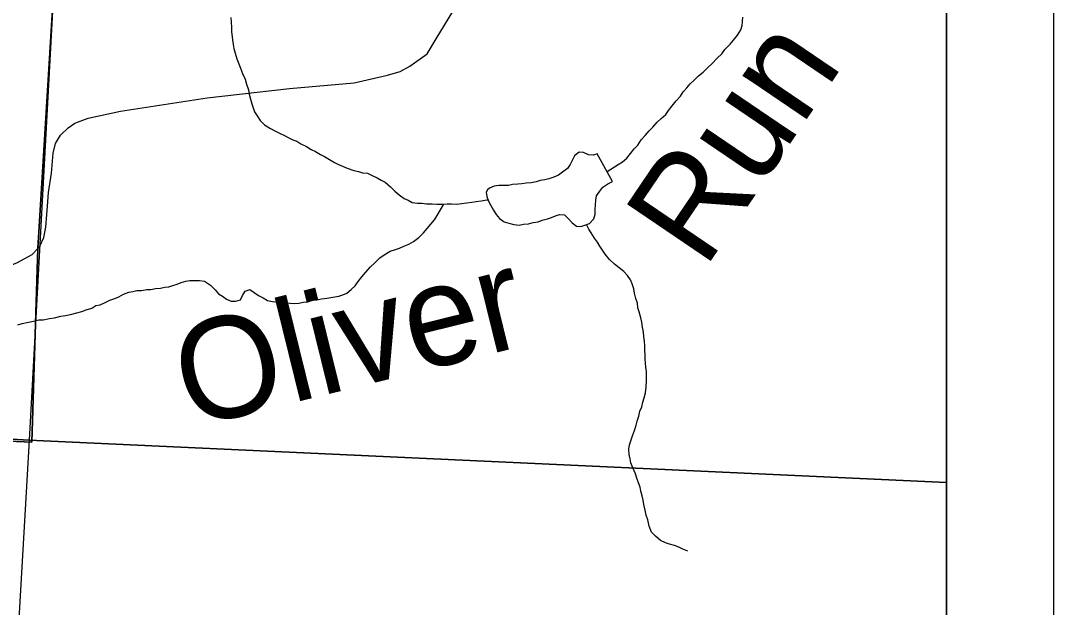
# Model space of a CAD drawing. Extents: x -20.2 to 34, y 0 to 22.
# Drawn here: x 8.033 to 9, y 18.755 to 19.304 of the extents above; entities that cross this region are included whole.
import ezdxf

# ---------------------------------------------------------------- set-up
doc = ezdxf.new("R2010")
doc.units = 0
for name, color, linetype in [('Default', 7, 'Continuous'), ('GM_X_Minor_River', 7, 'Continuous'), ('GM_X_Minor_River_Text', 7, 'Continuous'), ('GM_X_Section', 7, 'Continuous'), ('GM_X_Township_Road', 7, 'Continuous'), ('SH_Cut_Line', 7, 'Continuous'), ('SH_Data', 7, 'Continuous')]:
    doc.layers.add(name, color=color, linetype=linetype)

msp = doc.modelspace()

# ---------------------------------------------------------------- linework, layer by layer
at = {"layer": 'Default'}
for points in [[(8.15084, 20.9), (2.1, 20.9), (2.1, 19.2514), (2.92528, 19.19513), (4.08404, 19.12989), (4.12898, 19.12845), (4.49998, 19.10635), (4.57534, 19.10322), (5.07163, 19.0751), (5.61682, 19.0426), (5.62797, 19.04192), (5.90057, 19.02599), (6.53318, 18.99275), (7.38712, 18.94649), (7.53952, 18.93824), (7.80715, 18.91995), (8.043, 18.90974), (8.04849, 19.09144), (8.07091, 19.45221), (8.1316, 20.55479)], [(8.9, 18.87213), (8.9, 19.92008), (8.09719, 19.95555), (8.04045, 18.91171)], [(8.9, 17.84514), (8.9, 18.87213), (8.04045, 18.91171), (7.98194, 17.90766)]]:
    msp.add_lwpolyline(points, close=True, dxfattribs=at)
msp.add_lwpolyline([(8.9, 14.81759), (8.9, 20.9), (8.15084, 20.9), (8.1316, 20.55479), (8.07091, 19.45221), (8.04849, 19.09144), (8.043, 18.90974), (7.80715, 18.91995), (7.53952, 18.93824), (7.38712, 18.94649), (6.53318, 18.99275), (5.90057, 19.02599), (5.87099, 18.53836), (5.80691, 17.48436), (5.78313, 17.24828), (5.78116, 17.15273), (5.73681, 16.42062)], dxfattribs=at)
at = {"layer": 'GM_X_Minor_River'}
for points in [[(8.22956, 19.30705), (8.22961, 19.30286), (8.23005, 19.29793), (8.2301, 19.29375), (8.23053, 19.2892), (8.23135, 19.28389), (8.23218, 19.2782), (8.23337, 19.27365), (8.23496, 19.26836), (8.23691, 19.26382), (8.23847, 19.25966), (8.24043, 19.25474), (8.24277, 19.24945), (8.24396, 19.24491), (8.24592, 19.23961), (8.24673, 19.23544), (8.24792, 19.2309), (8.24912, 19.22635), (8.2503, 19.22257), (8.25148, 19.21878), (8.25418, 19.21501), (8.25689, 19.21087), (8.26111, 19.20674), (8.26647, 19.20339), (8.27067, 19.20116), (8.27564, 19.19857), (8.27983, 19.19672), (8.28365, 19.19449), (8.28747, 19.19263), (8.29128, 19.19154), (8.29511, 19.18893), (8.30046, 19.18634), (8.30466, 19.18373), (8.30886, 19.18188), (8.31345, 19.1789), (8.31727, 19.17705), (8.32185, 19.17444), (8.32644, 19.17146), (8.33026, 19.16961), (8.33407, 19.16814), (8.33827, 19.16629), (8.34475, 19.16409), (8.34894, 19.16301), (8.35275, 19.16191), (8.35731, 19.16159), (8.36189, 19.15937), (8.36647, 19.15714), (8.37029, 19.15491), (8.37411, 19.15306), (8.3791, 19.14857), (8.38294, 19.14481), (8.38716, 19.14107), (8.39175, 19.1377), (8.39557, 19.13623), (8.39939, 19.134), (8.40433, 19.1333), (8.40851, 19.13335), (8.41269, 19.13265), (8.418, 19.13271), (8.42256, 19.13239), (8.42712, 19.13245), (8.43205, 19.13289), (8.43622, 19.13294), (8.44078, 19.13262), (8.44571, 19.13306), (8.45064, 19.13388), (8.45518, 19.13432), (8.45935, 19.13513), (8.4639, 19.13557), (8.4692, 19.13639), (8.47026, 19.13666)], [(8.58186, 19.16312), (8.59218, 19.16948), (8.59632, 19.17219), (8.60046, 19.17566), (8.60382, 19.17988), (8.60729, 19.18414), (8.61057, 19.18757), (8.61392, 19.19255), (8.61767, 19.19678), (8.62142, 19.201), (8.62482, 19.20459), (8.62891, 19.20907), (8.63267, 19.21254), (8.6368, 19.21639), (8.63941, 19.22023), (8.64278, 19.22445), (8.64652, 19.22906), (8.65064, 19.23367), (8.65325, 19.2375), (8.65662, 19.24134), (8.65961, 19.24518), (8.66337, 19.24865), (8.6675, 19.2525), (8.67201, 19.25598), (8.67614, 19.26021), (8.68027, 19.26406), (8.68514, 19.26906), (8.68927, 19.27329), (8.69226, 19.27713), (8.69713, 19.28213), (8.7005, 19.28597), (8.70425, 19.29058), (8.70723, 19.29556), (8.70832, 19.29975), (8.70865, 19.30355), (8.70898, 19.30736)], [(8.5727, 19.17949), (8.56909, 19.1783), (8.56436, 19.17863), (8.55978, 19.18085), (8.55561, 19.181), (8.55147, 19.17771), (8.54924, 19.1735), (8.54739, 19.16968), (8.54477, 19.16584), (8.54026, 19.16236), (8.5365, 19.15966), (8.53196, 19.1577), (8.52743, 19.15612), (8.52364, 19.15532), (8.5191, 19.1545), (8.51532, 19.15331), (8.51077, 19.1525), (8.50622, 19.15206), (8.50205, 19.15163), (8.49826, 19.1512), (8.49333, 19.15076), (8.48954, 19.14995), (8.48499, 19.14989), (8.48043, 19.14983), (8.47626, 19.1494), (8.47173, 19.14745), (8.46978, 19.14594), (8.46874, 19.14361), (8.46916, 19.13981), (8.47074, 19.13527), (8.47306, 19.13112), (8.47539, 19.12697), (8.4781, 19.12283)], [(8.5727, 19.17949), (8.56909, 19.1783), (8.56436, 19.17863), (8.55978, 19.18085), (8.55561, 19.181), (8.55147, 19.17771), (8.54924, 19.1735), (8.54739, 19.16968), (8.54477, 19.16584), (8.54026, 19.16236), (8.5365, 19.15966), (8.53196, 19.1577), (8.52743, 19.15612), (8.52364, 19.15532), (8.5191, 19.1545), (8.51532, 19.15331), (8.51077, 19.1525), (8.50622, 19.15206), (8.50205, 19.15163), (8.49826, 19.1512), (8.49333, 19.15076), (8.48954, 19.14995), (8.48499, 19.14989), (8.48043, 19.14983), (8.47626, 19.1494), (8.47173, 19.14745), (8.46978, 19.14594), (8.46874, 19.14361), (8.46916, 19.13981), (8.47074, 19.13527), (8.47306, 19.13112), (8.47539, 19.12697), (8.4781, 19.12283), (8.48118, 19.11907), (8.48539, 19.11608), (8.48996, 19.11461), (8.49453, 19.11353), (8.49947, 19.11283), (8.50364, 19.11365), (8.50819, 19.11408), (8.51273, 19.11528), (8.51727, 19.1161), (8.52105, 19.11767), (8.52597, 19.11887), (8.52975, 19.12005), (8.53353, 19.12162), (8.53731, 19.12281), (8.54187, 19.12249), (8.54571, 19.11873), (8.54917, 19.11498), (8.55338, 19.11199), (8.55718, 19.11166), (8.56096, 19.11285), (8.5655, 19.11442), (8.56963, 19.11865), (8.57071, 19.12323), (8.57066, 19.12741), (8.57099, 19.13197), (8.57132, 19.13615), (8.57203, 19.14034), (8.57501, 19.14456), (8.578, 19.1484), (8.58252, 19.1515), (8.58705, 19.15383), (8.5727, 19.17949)], [(8.4781, 19.12283), (8.48118, 19.11907), (8.48539, 19.11608), (8.48996, 19.11461), (8.49453, 19.11353), (8.49947, 19.11283), (8.50364, 19.11365), (8.50819, 19.11408), (8.51273, 19.11528), (8.51727, 19.1161), (8.52105, 19.11767), (8.52597, 19.11887), (8.52975, 19.12005), (8.53353, 19.12162), (8.53731, 19.12281), (8.54187, 19.12249), (8.54571, 19.11873), (8.54917, 19.11498), (8.55338, 19.11199), (8.55718, 19.11166), (8.56096, 19.11285), (8.5655, 19.11442), (8.56963, 19.11865), (8.57071, 19.12323), (8.57066, 19.12741), (8.57099, 19.13197), (8.57132, 19.13615), (8.57203, 19.14034), (8.57501, 19.14456), (8.578, 19.1484), (8.58252, 19.1515), (8.58705, 19.15383), (8.5727, 19.17949)], [(8.10292, 19.03756), (8.10709, 19.03837), (8.11162, 19.04033), (8.11615, 19.04267), (8.12069, 19.04424), (8.12446, 19.04581), (8.12899, 19.04814), (8.1339, 19.05011), (8.13769, 19.05092), (8.14148, 19.05172), (8.14565, 19.05178), (8.15058, 19.0526), (8.15437, 19.05264), (8.15892, 19.05346), (8.16347, 19.0539), (8.16763, 19.05471), (8.17142, 19.05514), (8.17521, 19.05633), (8.17899, 19.05751), (8.18277, 19.05908), (8.18731, 19.06028), (8.19109, 19.06109), (8.19565, 19.06114), (8.2002, 19.0612), (8.20477, 19.0605), (8.2105, 19.05677), (8.21473, 19.05226), (8.21781, 19.0485), (8.22164, 19.04627), (8.22546, 19.04366), (8.22966, 19.04181), (8.23421, 19.04187), (8.23838, 19.04306), (8.24023, 19.04688), (8.24284, 19.0511), (8.24737, 19.05267), (8.2512, 19.04968), (8.25541, 19.04707), (8.25961, 19.04485), (8.26382, 19.04224), (8.26838, 19.04154), (8.27332, 19.04084), (8.27712, 19.0405), (8.28092, 19.04055), (8.2851, 19.03985), (8.2889, 19.03951), (8.29307, 19.03995), (8.29762, 19.04076), (8.30141, 19.04119), (8.30595, 19.04277), (8.31012, 19.04282), (8.31428, 19.04401), (8.31921, 19.04445), (8.323, 19.04526), (8.32679, 19.04569), (8.33058, 19.0465), (8.33436, 19.04768), (8.33814, 19.04925), (8.34227, 19.05272), (8.34602, 19.05619), (8.34864, 19.06002), (8.352, 19.06463), (8.35574, 19.06885), (8.35987, 19.07346), (8.36437, 19.0777), (8.36887, 19.08232), (8.37302, 19.08503), (8.37867, 19.08852), (8.38358, 19.0901), (8.38737, 19.09129), (8.39152, 19.09324), (8.39605, 19.0952), (8.40058, 19.09754), (8.40546, 19.10139), (8.40997, 19.10563), (8.41334, 19.10986), (8.41671, 19.1137), (8.42007, 19.11792), (8.42269, 19.12175), (8.42897, 19.13261)], [(8.65757, 18.80778), (8.65299, 18.80963), (8.64917, 18.81148), (8.64498, 18.81295), (8.64041, 18.81441), (8.6366, 18.8155), (8.63202, 18.81772), (8.62741, 18.82185), (8.62357, 18.8256), (8.62123, 18.83127), (8.62002, 18.83695), (8.61845, 18.84149), (8.61764, 18.84604), (8.61643, 18.85135), (8.61563, 18.85552), (8.61482, 18.85968), (8.61363, 18.86385), (8.61283, 18.86764), (8.61126, 18.8718), (8.60969, 18.87596), (8.6085, 18.88013), (8.60616, 18.8858), (8.60421, 18.89033), (8.6034, 18.89412), (8.6026, 18.89829), (8.60216, 18.90323), (8.60287, 18.90741), (8.60433, 18.91199), (8.6058, 18.91581), (8.60764, 18.92077), (8.6091, 18.92573), (8.6102, 18.92955), (8.61166, 18.93412), (8.61275, 18.9387), (8.6146, 18.9429), (8.61531, 18.94709), (8.61678, 18.95129), (8.61786, 18.95586), (8.61855, 18.96119), (8.61886, 18.96765), (8.61881, 18.97183), (8.61876, 18.97601), (8.61833, 18.97981), (8.61791, 18.9836), (8.61749, 18.98739), (8.61744, 18.9912), (8.61739, 18.99575), (8.61733, 19.00031), (8.61691, 19.00411), (8.61647, 19.00866), (8.61605, 19.01284), (8.61523, 19.01739), (8.61442, 19.02194), (8.61361, 19.02611), (8.61203, 19.03179), (8.61084, 19.03557), (8.61042, 19.03975), (8.60884, 19.04429), (8.60765, 19.04921), (8.60684, 19.05338), (8.60526, 19.05792), (8.6037, 19.0617), (8.60099, 19.06585), (8.59753, 19.06961), (8.59332, 19.07297), (8.58872, 19.07634), (8.58412, 19.08084), (8.58026, 19.08573), (8.57756, 19.0895), (8.57524, 19.09327), (8.57292, 19.09704), (8.57022, 19.1008), (8.56707, 19.10571), (8.5648, 19.10909), (8.56262, 19.11342)], [(8.02988, 19.01954), (8.03404, 19.02073), (8.03972, 19.02194), (8.04464, 19.02315), (8.04956, 19.02435), (8.05373, 19.0244), (8.05941, 19.02561), (8.06434, 19.02605), (8.07002, 19.02764), (8.07456, 19.02846), (8.07911, 19.02928), (8.08516, 19.03088), (8.0897, 19.03207), (8.09386, 19.03364), (8.09916, 19.03523), (8.10292, 19.03756)]]:
    msp.add_lwpolyline(points, dxfattribs=at)
at = {"layer": 'GM_X_Section'}
for points in [[(8.09719, 19.95555), (8.04045, 18.91171), (6.97766, 18.97062), (7.04086, 20.01146)], [(6.97766, 18.97062), (8.04045, 18.91171), (7.98194, 17.90766), (6.91499, 17.96388)]]:
    msp.add_lwpolyline(points, close=True, dxfattribs=at)
at = {"layer": 'GM_X_Township_Road'}
for points in [[(8.05758, 19.13065), (8.05867, 19.14333), (8.06151, 19.16143), (8.06288, 19.18027), (8.06518, 19.18923), (8.06978, 19.19703), (8.07713, 19.20393), (8.08321, 19.20826), (8.09573, 19.21288), (8.12606, 19.21955), (8.20714, 19.23195), (8.28444, 19.24075), (8.34497, 19.24597), (8.37621, 19.25309), (8.38816, 19.25653), (8.39705, 19.26151), (8.41342, 19.2733), (8.42192, 19.28708), (8.44879, 19.33142)], [(7.55803, 18.94305), (7.59043, 18.95897), (7.6117, 18.96835), (7.63779, 18.9759), (7.68126, 18.98826), (7.70392, 18.99238), (7.75242, 18.99421), (7.80939, 18.99444), (7.83685, 19.0004), (7.86533, 19.01028), (7.92184, 19.03371), (8.00478, 19.0685), (8.02889, 19.07759), (8.04336, 19.0854), (8.04869, 19.09092), (8.05025, 19.09252), (8.0542, 19.10142), (8.05599, 19.11112), (8.05691, 19.12284), (8.05758, 19.13065)]]:
    msp.add_lwpolyline(points, dxfattribs=at)
at = {"layer": 'SH_Cut_Line'}
msp.add_lwpolyline([(5.77351, 14.1), (8.9, 14.1), (8.9, 20.9), (2.1, 20.9), (2.1, 14.1), (5.39535, 14.1), (5.72679, 14.10759)], close=True, dxfattribs=at)
at = {"layer": 'SH_Data'}
for p, q in [((9, 21), (9, 14)), ((8.9, 20.9), (8.9, 14.1))]:
    msp.add_line(p, q, dxfattribs=at)

# ---------------------------------------------------------------- texts
at = {"layer": 'GM_X_Minor_River_Text'}
for s, height, rotation, p in [('Run', 0.094704, 55.86997, (8.67322, 19.07071)), ('Oliver', 0.094697, 13.86685, (8.19046, 18.92251))]:
    msp.add_text(s, height=height, rotation=rotation, dxfattribs=at).set_placement(p)

doc.saveas('drawing.dxf')
